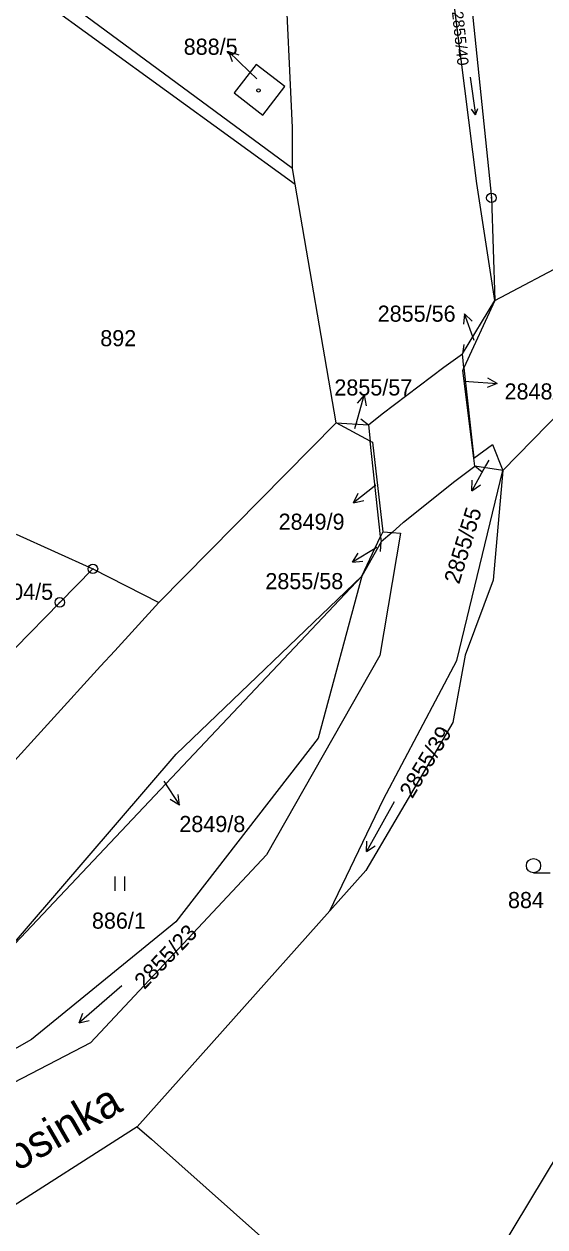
# Model space of a CAD drawing. Extents: x -562167 to -556918, y -1077891 to -1070763.
# Drawn here: x -559019.5 to -558964.6, y -1074603.1 to -1074476.2 of the extents above; entities that cross this region are included whole.
import ezdxf

# ---------------------------------------------------------------- set-up
doc = ezdxf.new("R2010")
doc.units = 0
for name, color, linetype in [('Hranice parcel', 7, 'Continuous'), ('Parcelní čísla', 7, 'Continuous'), ('Pop  PČ popisy', 7, 'Continuous'), ('Vnitřní kresba', 7, 'Continuous'), ('Značky bodu BP', 7, 'Continuous'), ('Značky budov', 7, 'Continuous'), ('Značky kultur', 7, 'Continuous')]:
    doc.layers.add(name, color=color, linetype=linetype)

msp = doc.modelspace()

# ---------------------------------------------------------------- linework, layer by layer
at = {"layer": 'Hranice parcel'}
for p, q in [((-559043.41, -1074454.91), (-558990.91, -1074493.08)), ((-558991.2, -1074491.41), (-559016.01, -1074473.09)), ((-558990.91, -1074493.08), (-558991.2, -1074491.41)), ((-558986.58, -1074518.25), (-558990.91, -1074493.08)), ((-558969.83, -1074505.36), (-558949.15, -1074494.33)), ((-558973.26, -1074510.99), (-558969.83, -1074505.36)), ((-558969.83, -1074505.36), (-558973.1, -1074512.45)), ((-558973.1, -1074512.45), (-558973.26, -1074510.99)), ((-558973.1, -1074512.45), (-558972.06, -1074521.98)), ((-558962.71, -1074516.84), (-558968.99, -1074523.3)), ((-559005.27, -1074537.21), (-558986.58, -1074518.25)), ((-558982.99, -1074520.19), (-558986.58, -1074518.25)), ((-558986.58, -1074518.25), (-558983.18, -1074518.48)), ((-558983.18, -1074518.48), (-558982.99, -1074520.19)), ((-558981.89, -1074530.25), (-558982.99, -1074520.19)), ((-559020.34, -1074530.01), (-559012.23, -1074533.68)), ((-558983.88, -1074534.45), (-558981.89, -1074530.25)), ((-558981.66, -1074529.77), (-558981.89, -1074530.25)), ((-558981.89, -1074530.25), (-558981.82, -1074530.84)), ((-558981.66, -1074529.77), (-558980.69, -1074529.84)), ((-558981.82, -1074530.84), (-558983.88, -1074534.45)), ((-559012.23, -1074533.68), (-559005.27, -1074537.21)), ((-559022.25, -1074575.12), (-558983.88, -1074534.45)), ((-558987.26, -1074569.78), (-559007.56, -1074592.55)), ((-559007.56, -1074592.55), (-559033.92, -1074609.39))]:
    msp.add_line(p, q, dxfattribs=at)
for points in [[(-558974.84, -1074449.61), (-558970.21, -1074494.52), (-558969.83, -1074505.36)], [(-558969.83, -1074505.36), (-558971.73, -1074493), (-558974.74, -1074469.31), (-558974.84, -1074449.61)], [(-558991.2, -1074491.41), (-558991.18, -1074487.11), (-558992, -1074469.83)], [(-558997.35, -1074483.44), (-558994.32, -1074485.78), (-558991.99, -1074482.75), (-558995, -1074480.44), (-558997.35, -1074483.44)], [(-558972.06, -1074521.98), (-558973.23, -1074512.73), (-558973.1, -1074512.45)], [(-558982.99, -1074520.19), (-558982.76, -1074520.32), (-558981.66, -1074529.77)], [(-558972.06, -1074521.98), (-558970.09, -1074520.56), (-558968.99, -1074523.3)], [(-558968.99, -1074523.3), (-558971.95, -1074522.85), (-558972.06, -1074521.98)], [(-558968.99, -1074523.3), (-558970.02, -1074534.87), (-558972.99, -1074542.77), (-558974.29, -1074549.89), (-558983.45, -1074565.51), (-558987.26, -1074569.78)], [(-558987.26, -1074569.78), (-558981.58, -1074557.99), (-558973.86, -1074543.36), (-558968.99, -1074523.3)], [(-558980.69, -1074529.84), (-558979.78, -1074529.91), (-558981.99, -1074542.82), (-558993.92, -1074563.86), (-559012.49, -1074583.7), (-559030.52, -1074593.04), (-559048.43, -1074602.34), (-559054.9, -1074603.03)], [(-559012.23, -1074533.68), (-559015.73, -1074537.21), (-559020.39, -1074542.02)], [(-558983.88, -1074534.45), (-558988.46, -1074551.56), (-559003.49, -1074570.93), (-559018.7, -1074583.35), (-559048.33, -1074600.15), (-559054.9, -1074603.03)], [(-559022.25, -1074575.12), (-559003.45, -1074553.23), (-558983.88, -1074534.45)], [(-559032.44, -1074567.03), (-559011.42, -1074543.96), (-559009.94, -1074542.34), (-559005.27, -1074537.21)], [(-558936.48, -1074549.76), (-558942.03, -1074560.3), (-558977.54, -1074619.27)], [(-559007.56, -1074592.55), (-559006.06, -1074593.88), (-558977.54, -1074619.27)]]:
    msp.add_lwpolyline(points, dxfattribs=at)
at = {"layer": 'Pop  PČ popisy'}
for p, q in [((-558995.76, -1074481.17), (-558997.92, -1074479.08)), ((-558997.92, -1074479.08), (-558996.85, -1074479.42)), ((-558997.92, -1074479.08), (-558997.55, -1074480.14)), ((-558994.95, -1074481.95), (-558995.76, -1074481.17)), ((-558973.04, -1074506.75), (-558973.16, -1074507.86)), ((-558972.01, -1074509.57), (-558973.04, -1074506.75)), ((-558973.04, -1074506.75), (-558972.22, -1074507.52)), ((-558973, -1074513.87), (-558972.6, -1074513.9)), ((-558969.61, -1074514.11), (-558970.57, -1074513.54)), ((-558972.6, -1074513.9), (-558969.61, -1074514.11)), ((-558969.61, -1074514.11), (-558970.64, -1074514.54)), ((-558984.44, -1074518.25), (-558983.61, -1074515.36)), ((-558983.61, -1074515.36), (-558984.37, -1074516.19)), ((-558983.61, -1074515.36), (-558983.41, -1074516.47)), ((-558984.62, -1074518.86), (-558984.44, -1074518.25)), ((-558970.49, -1074522.2), (-558970.82, -1074522.8)), ((-558970.82, -1074522.8), (-558972.28, -1074525.43)), ((-558982.39, -1074524.84), (-558984.76, -1074526.69)), ((-558972.28, -1074525.43), (-558972.23, -1074524.31)), ((-558972.28, -1074525.43), (-558971.35, -1074524.79)), ((-558984.76, -1074526.69), (-558984.27, -1074525.68)), ((-558984.76, -1074526.69), (-558983.66, -1074526.47)), ((-558982.29, -1074531.42), (-558984.86, -1074532.97)), ((-558984.86, -1074532.97), (-558984.26, -1074532.02)), ((-558984.86, -1074532.97), (-558983.75, -1074532.88)), ((-559004.74, -1074556.08), (-559003.11, -1074558.6)), ((-559003.11, -1074558.6), (-559004.07, -1074558.03)), ((-559003.11, -1074558.6), (-559003.23, -1074557.48))]:
    msp.add_line(p, q, dxfattribs=at)
at = {"layer": 'Vnitřní kresba'}
for p, q in [((-558973.1, -1074510), (-558973.26, -1074510.99)), ((-558975.21, -1074512.4), (-558973.26, -1074510.99)), ((-558981.71, -1074517.3), (-558975.21, -1074512.4)), ((-558983.18, -1074518.48), (-558981.71, -1074517.3)), ((-558983.96, -1074517.85), (-558983.18, -1074518.48)), ((-558974.07, -1074524.42), (-558971.95, -1074522.85)), ((-558971.17, -1074523.48), (-558971.95, -1074522.85)), ((-558979.47, -1074528.76), (-558974.07, -1074524.42)), ((-558980.69, -1074529.84), (-558979.47, -1074528.76)), ((-558980.69, -1074529.84), (-558981.82, -1074530.84)), ((-558981.89, -1074531.84), (-558981.82, -1074530.84))]:
    msp.add_line(p, q, dxfattribs=at)
at = {"layer": 'Značky bodu BP'}
for centre, radius in [((-558970.21, -1074494.52), 0.5), ((-558970.21, -1074494.52), 0.0303), ((-559012.23, -1074533.68), 0.5), ((-559012.23, -1074533.68), 0.0303), ((-559015.73, -1074537.21), 0.5), ((-559015.73, -1074537.21), 0.0303)]:
    msp.add_circle(centre, radius, dxfattribs=at)
at = {"layer": 'Značky budov'}
msp.add_circle((-558994.77, -1074483.18), 0.175, dxfattribs=at)
at = {"layer": 'Značky kultur'}
for p, q in [((-558972.43, -1074481.79), (-558971.87, -1074485.77)), ((-558971.87, -1074485.77), (-558972.3, -1074485.17)), ((-558971.87, -1074485.77), (-558971.63, -1074485.08)), ((-558980.47, -1074558.26), (-558983.38, -1074563.51)), ((-558983.38, -1074563.51), (-558983.34, -1074562.41)), ((-558983.38, -1074563.51), (-558982.47, -1074562.89)), ((-558965.77, -1074565.75), (-558964.02, -1074565.75)), ((-559009.88, -1074567.66), (-559009.88, -1074566.16)), ((-559008.88, -1074567.66), (-559008.88, -1074566.16)), ((-559009.17, -1074577.67), (-559013.7, -1074581.6)), ((-559013.7, -1074581.6), (-559013.29, -1074580.58)), ((-559013.7, -1074581.6), (-559012.64, -1074581.34))]:
    msp.add_line(p, q, dxfattribs=at)
msp.add_circle((-558965.77, -1074565), 0.75, dxfattribs=at)

# ---------------------------------------------------------------- texts
at = {"layer": 'Parcelní čísla'}
for s, height, rotation, p in [('2855/40', 1.19, 276, (-558974.37, -1074474.89)), ('2855/55', 1.7, 73, (-558973.61, -1074535.37)), ('2855/39', 1.7, 59, (-558978.55, -1074558)), ('2855/23', 1.7, 46, (-559006.81, -1074578.14))]:
    msp.add_text(s, height=height, rotation=rotation, dxfattribs=at).set_placement(p)
for s, p in [('888/5', (-559002.66, -1074479.42)), ('2855/56', (-558982.2, -1074507.59)), ('892', (-559011.46, -1074510.18)), ('2855/57', (-558986.77, -1074515.38)), ('2848/5', (-558968.82, -1074515.8)), ('2849/9', (-558992.65, -1074529.55)), ('2855/58', (-558994.05, -1074535.82)), ('904/5', (-559022.12, -1074536.94)), ('2849/8', (-559003.12, -1074561.45)), ('884', (-558968.46, -1074569.48)), ('886/1', (-559012.34, -1074571.65))]:
    msp.add_text(s, height=1.7, dxfattribs=at).set_placement(p)
at = {"layer": 'Pop  PČ popisy'}
msp.add_text('Losinka', height=3.4, rotation=30, dxfattribs=at).set_placement((-559022.48, -1074598.62))

doc.saveas('drawing.dxf')
